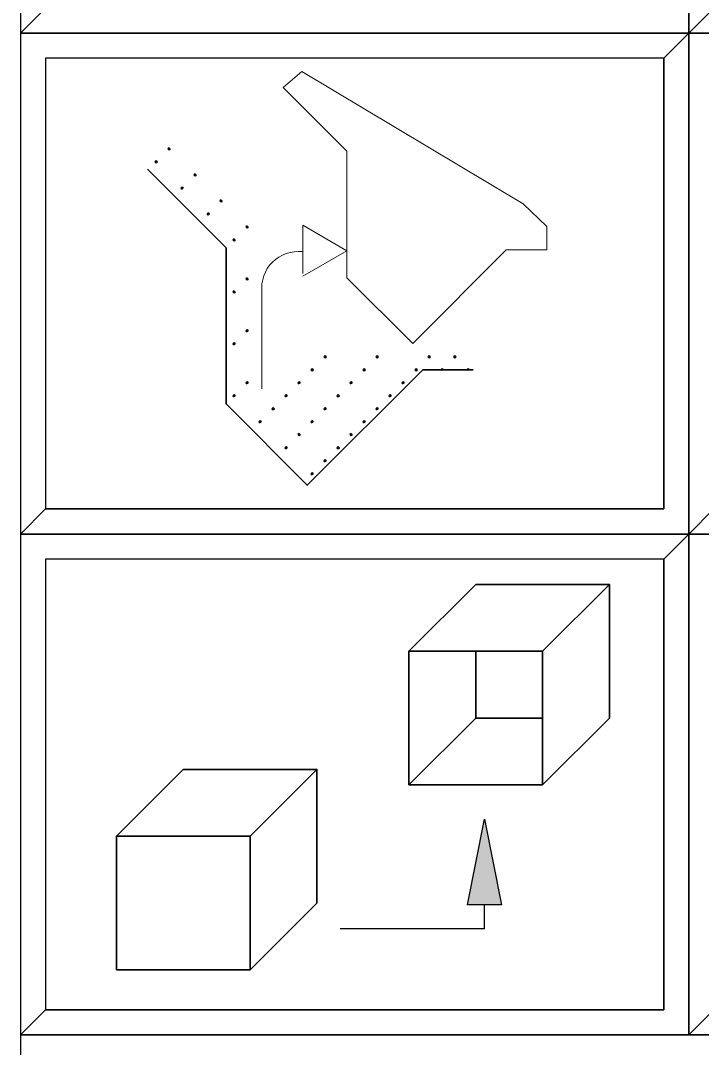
# Model space of a CAD drawing. Extents: x 95906.8 to 95923.6, y 90964.8 to 90972.8.
# Drawn here: x 95914.53 to 95914.937, y 90966.954 to 90967.569 of the extents above; entities that cross this region are included whole.
import ezdxf

# ---------------------------------------------------------------- set-up
doc = ezdxf.new("R2010")
doc.units = 0
doc.header["$LTSCALE"] = 0.019
for name, color, linetype, lineweight in [('1', 7, 'Continuous', 25), ('11', 7, 'Continuous', 25), ('2', 7, 'Continuous', 13), ('3', 7, 'Continuous', 25), ('6', 7, 'Continuous', 35)]:
    doc.layers.add(name, color=color, linetype=linetype, lineweight=lineweight)

msp = doc.modelspace()

# ---------------------------------------------------------------- hatches: boundary and pattern name
at = {"layer": '6'}
msp.add_hatch(color=256, dxfattribs=at).paths.add_polyline_path([(95914.7973, 90967.0397), (95914.8075, 90967.0909), (95914.8177, 90967.0397)])

# ---------------------------------------------------------------- linework, layer by layer
at = {"layer": '1'}
for points in [[(95914.5298, 90967.5617), (95914.9298, 90967.5617), (95914.9298, 90967.8617), (95914.5298, 90967.8617)], [(95914.9298, 90967.5617), (95915.3298, 90967.5617), (95915.3298, 90967.8617), (95914.9298, 90967.8617)], [(95914.5298, 90967.2617), (95914.9298, 90967.2617), (95914.9298, 90967.5617), (95914.5298, 90967.5617)], [(95914.9298, 90967.2617), (95915.3298, 90967.2617), (95915.3298, 90967.5617), (95914.9298, 90967.5617)], [(95914.5298, 90966.9617), (95914.9298, 90966.9617), (95914.9298, 90967.2617), (95914.5298, 90967.2617)], [(95914.9298, 90966.9617), (95915.3298, 90966.9617), (95915.3298, 90967.2617), (95914.9298, 90967.2617)], [(95914.5298, 90966.8617), (95916.1298, 90966.8617), (95916.1298, 90966.9617), (95914.5298, 90966.9617)]]:
    msp.add_lwpolyline(points, close=True, dxfattribs=at)
at = {"layer": '11'}
for points in [[(95914.5448, 90967.2767), (95914.9148, 90967.2767), (95914.9148, 90967.5467), (95914.5448, 90967.5467)], [(95914.5448, 90966.9767), (95914.9148, 90966.9767), (95914.9148, 90967.2467), (95914.5448, 90967.2467)]]:
    msp.add_lwpolyline(points, close=True, dxfattribs=at)
at = {"layer": '2'}
for points in [[(95914.5298, 90967.8617), (95914.5298, 90967.5617), (95914.5448, 90967.5767), (95914.5448, 90967.8467), (95914.9148, 90967.8467), (95914.9298, 90967.8617)], [(95914.9298, 90967.8617), (95914.9298, 90967.5617), (95914.9448, 90967.5767), (95914.9448, 90967.8467), (95915.3148, 90967.8467), (95915.3298, 90967.8617)], [(95914.5298, 90967.5617), (95914.5298, 90967.2617), (95914.5448, 90967.2767), (95914.5448, 90967.5467), (95914.9148, 90967.5467), (95914.9298, 90967.5617)], [(95914.9298, 90967.5617), (95914.9298, 90967.2617), (95914.9448, 90967.2767), (95914.9448, 90967.5467), (95915.3148, 90967.5467), (95915.3298, 90967.5617)], [(95914.5298, 90967.2617), (95914.5298, 90966.9617), (95914.5448, 90966.9767), (95914.5448, 90967.2467), (95914.9148, 90967.2467), (95914.9298, 90967.2617)], [(95914.9298, 90967.2617), (95914.9298, 90966.9617), (95914.9448, 90966.9767), (95914.9448, 90967.2467), (95915.3148, 90967.2467), (95915.3298, 90967.2617)], [(95914.5298, 90966.9617), (95914.5298, 90966.8617), (95914.5448, 90966.8767), (95914.5448, 90966.9467), (95916.1148, 90966.9467), (95916.1298, 90966.9617)]]:
    msp.add_lwpolyline(points, close=True, dxfattribs=at)
at = {"layer": '3'}
for points in [[(95914.5298, 90967.5617), (95914.9298, 90967.5617), (95914.9298, 90967.8617), (95914.9148, 90967.8467), (95914.9148, 90967.5767), (95914.5448, 90967.5767)], [(95914.9298, 90967.5617), (95915.3298, 90967.5617), (95915.3298, 90967.8617), (95915.3148, 90967.8467), (95915.3148, 90967.5767), (95914.9448, 90967.5767)], [(95914.5298, 90967.2617), (95914.9298, 90967.2617), (95914.9298, 90967.5617), (95914.9148, 90967.5467), (95914.9148, 90967.2767), (95914.5448, 90967.2767)], [(95914.9298, 90967.2617), (95915.3298, 90967.2617), (95915.3298, 90967.5617), (95915.3148, 90967.5467), (95915.3148, 90967.2767), (95914.9448, 90967.2767)], [(95914.5298, 90966.9617), (95914.9298, 90966.9617), (95914.9298, 90967.2617), (95914.9148, 90967.2467), (95914.9148, 90966.9767), (95914.5448, 90966.9767)], [(95914.9298, 90966.9617), (95915.3298, 90966.9617), (95915.3298, 90967.2617), (95915.3148, 90967.2467), (95915.3148, 90966.9767), (95914.9448, 90966.9767)]]:
    msp.add_lwpolyline(points, close=True, dxfattribs=at)
at = {"layer": '6'}
for p, q in [((95914.618, 90967.4923), (95914.6187, 90967.493)), ((95914.6187, 90967.4916), (95914.618, 90967.4923)), ((95914.6194, 90967.4923), (95914.6187, 90967.493)), ((95914.6187, 90967.4916), (95914.6194, 90967.4923)), ((95914.6102, 90967.4845), (95914.6109, 90967.4852)), ((95914.6117, 90967.4845), (95914.6109, 90967.4852)), ((95914.6109, 90967.4838), (95914.6102, 90967.4845)), ((95914.6109, 90967.4838), (95914.6117, 90967.4845)), ((95914.6336, 90967.4767), (95914.6343, 90967.4774)), ((95914.6343, 90967.476), (95914.6336, 90967.4767)), ((95914.635, 90967.4767), (95914.6343, 90967.4774)), ((95914.6343, 90967.476), (95914.635, 90967.4767)), ((95914.6258, 90967.4689), (95914.6265, 90967.4697)), ((95914.6265, 90967.4682), (95914.6258, 90967.4689)), ((95914.6272, 90967.4689), (95914.6265, 90967.4697)), ((95914.6265, 90967.4682), (95914.6272, 90967.4689)), ((95914.6491, 90967.4612), (95914.6498, 90967.4619)), ((95914.6498, 90967.4605), (95914.6491, 90967.4612)), ((95914.6505, 90967.4612), (95914.6498, 90967.4619)), ((95914.6498, 90967.4605), (95914.6505, 90967.4612)), ((95914.6414, 90967.4534), (95914.6421, 90967.4541)), ((95914.6421, 90967.4527), (95914.6414, 90967.4534)), ((95914.6428, 90967.4534), (95914.6421, 90967.4541)), ((95914.6421, 90967.4527), (95914.6428, 90967.4534)), ((95914.6647, 90967.4456), (95914.6654, 90967.4463)), ((95914.6654, 90967.4449), (95914.6647, 90967.4456)), ((95914.6661, 90967.4456), (95914.6654, 90967.4463)), ((95914.6654, 90967.4449), (95914.6661, 90967.4456)), ((95914.6569, 90967.4378), (95914.6576, 90967.4385)), ((95914.6576, 90967.4371), (95914.6569, 90967.4378)), ((95914.6583, 90967.4378), (95914.6576, 90967.4385)), ((95914.6576, 90967.4371), (95914.6583, 90967.4378)), ((95914.6647, 90967.4145), (95914.6654, 90967.4152)), ((95914.6654, 90967.4138), (95914.6647, 90967.4145)), ((95914.6661, 90967.4145), (95914.6654, 90967.4152)), ((95914.6654, 90967.4138), (95914.6661, 90967.4145)), ((95914.6569, 90967.4067), (95914.6576, 90967.4074)), ((95914.6576, 90967.406), (95914.6569, 90967.4067)), ((95914.6583, 90967.4067), (95914.6576, 90967.4074)), ((95914.6576, 90967.406), (95914.6583, 90967.4067)), ((95914.6647, 90967.3834), (95914.6654, 90967.3841)), ((95914.6654, 90967.3827), (95914.6647, 90967.3834)), ((95914.6661, 90967.3834), (95914.6654, 90967.3841)), ((95914.6654, 90967.3827), (95914.6661, 90967.3834)), ((95914.6569, 90967.3756), (95914.6576, 90967.3763)), ((95914.6576, 90967.3749), (95914.6569, 90967.3756)), ((95914.6583, 90967.3756), (95914.6576, 90967.3763)), ((95914.6576, 90967.3749), (95914.6583, 90967.3756)), ((95914.7114, 90967.3678), (95914.7121, 90967.3685)), ((95914.7128, 90967.3678), (95914.7121, 90967.3685)), ((95914.7425, 90967.3678), (95914.7432, 90967.3685)), ((95914.7439, 90967.3678), (95914.7432, 90967.3685)), ((95914.7736, 90967.3678), (95914.7743, 90967.3685)), ((95914.775, 90967.3678), (95914.7743, 90967.3685)), ((95914.7891, 90967.3678), (95914.7898, 90967.3685)), ((95914.7906, 90967.3678), (95914.7898, 90967.3685)), ((95914.7121, 90967.3671), (95914.7114, 90967.3678)), ((95914.7121, 90967.3671), (95914.7128, 90967.3678)), ((95914.7432, 90967.3671), (95914.7425, 90967.3678)), ((95914.7432, 90967.3671), (95914.7439, 90967.3678)), ((95914.7743, 90967.3671), (95914.7736, 90967.3678)), ((95914.7743, 90967.3671), (95914.775, 90967.3678)), ((95914.7898, 90967.3671), (95914.7891, 90967.3678)), ((95914.7898, 90967.3671), (95914.7906, 90967.3678)), ((95914.7036, 90967.3601), (95914.7043, 90967.3608)), ((95914.7043, 90967.3593), (95914.7036, 90967.3601)), ((95914.705, 90967.3601), (95914.7043, 90967.3608)), ((95914.7043, 90967.3593), (95914.705, 90967.3601)), ((95914.7347, 90967.3601), (95914.7354, 90967.3608)), ((95914.7354, 90967.3593), (95914.7347, 90967.3601)), ((95914.7361, 90967.3601), (95914.7354, 90967.3608)), ((95914.7354, 90967.3593), (95914.7361, 90967.3601)), ((95914.7658, 90967.3601), (95914.7665, 90967.3608)), ((95914.7665, 90967.3593), (95914.7658, 90967.3601)), ((95914.7672, 90967.3601), (95914.7665, 90967.3608)), ((95914.7665, 90967.3593), (95914.7672, 90967.3601)), ((95914.7814, 90967.3601), (95914.7821, 90967.3608)), ((95914.7817, 90967.3598), (95914.7814, 90967.3601)), ((95914.7828, 90967.3601), (95914.7821, 90967.3608)), ((95914.7825, 90967.3598), (95914.7828, 90967.3601)), ((95914.7969, 90967.3601), (95914.7976, 90967.3608)), ((95914.7972, 90967.3598), (95914.7969, 90967.3601)), ((95914.7981, 90967.3603), (95914.7976, 90967.3608)), ((95914.6647, 90967.3523), (95914.6654, 90967.353)), ((95914.6654, 90967.3516), (95914.6647, 90967.3523)), ((95914.6661, 90967.3523), (95914.6654, 90967.353)), ((95914.6654, 90967.3516), (95914.6661, 90967.3523)), ((95914.6958, 90967.3523), (95914.6965, 90967.353)), ((95914.6965, 90967.3516), (95914.6958, 90967.3523)), ((95914.6972, 90967.3523), (95914.6965, 90967.353)), ((95914.6965, 90967.3516), (95914.6972, 90967.3523)), ((95914.7269, 90967.3523), (95914.7276, 90967.353)), ((95914.7276, 90967.3516), (95914.7269, 90967.3523)), ((95914.7283, 90967.3523), (95914.7276, 90967.353)), ((95914.7276, 90967.3516), (95914.7283, 90967.3523)), ((95914.758, 90967.3523), (95914.7587, 90967.353)), ((95914.7587, 90967.3516), (95914.758, 90967.3523)), ((95914.7594, 90967.3523), (95914.7587, 90967.353)), ((95914.7587, 90967.3516), (95914.7594, 90967.3523)), ((95914.6569, 90967.3445), (95914.6576, 90967.3452)), ((95914.6576, 90967.3438), (95914.6569, 90967.3445)), ((95914.6583, 90967.3445), (95914.6576, 90967.3452)), ((95914.6576, 90967.3438), (95914.6583, 90967.3445)), ((95914.688, 90967.3445), (95914.6887, 90967.3452)), ((95914.6887, 90967.3438), (95914.688, 90967.3445)), ((95914.6894, 90967.3445), (95914.6887, 90967.3452)), ((95914.6887, 90967.3438), (95914.6894, 90967.3445)), ((95914.7191, 90967.3445), (95914.7198, 90967.3452)), ((95914.7198, 90967.3438), (95914.7191, 90967.3445)), ((95914.7206, 90967.3445), (95914.7198, 90967.3452)), ((95914.7198, 90967.3438), (95914.7206, 90967.3445)), ((95914.7502, 90967.3445), (95914.751, 90967.3452)), ((95914.751, 90967.3438), (95914.7502, 90967.3445)), ((95914.7517, 90967.3445), (95914.751, 90967.3452)), ((95914.751, 90967.3438), (95914.7517, 90967.3445)), ((95914.6802, 90967.3367), (95914.681, 90967.3374)), ((95914.681, 90967.336), (95914.6802, 90967.3367)), ((95914.6817, 90967.3367), (95914.681, 90967.3374)), ((95914.681, 90967.336), (95914.6817, 90967.3367)), ((95914.7114, 90967.3367), (95914.7121, 90967.3374)), ((95914.7121, 90967.336), (95914.7114, 90967.3367)), ((95914.7128, 90967.3367), (95914.7121, 90967.3374)), ((95914.7121, 90967.336), (95914.7128, 90967.3367)), ((95914.7425, 90967.3367), (95914.7432, 90967.3374)), ((95914.7432, 90967.336), (95914.7425, 90967.3367)), ((95914.7439, 90967.3367), (95914.7432, 90967.3374)), ((95914.7432, 90967.336), (95914.7439, 90967.3367)), ((95914.6725, 90967.3289), (95914.6732, 90967.3296)), ((95914.6732, 90967.3282), (95914.6725, 90967.3289)), ((95914.6739, 90967.3289), (95914.6732, 90967.3296)), ((95914.6732, 90967.3282), (95914.6739, 90967.3289)), ((95914.7036, 90967.3289), (95914.7043, 90967.3296)), ((95914.7043, 90967.3282), (95914.7036, 90967.3289)), ((95914.705, 90967.3289), (95914.7043, 90967.3296)), ((95914.7043, 90967.3282), (95914.705, 90967.3289)), ((95914.7347, 90967.3289), (95914.7354, 90967.3296)), ((95914.7354, 90967.3282), (95914.7347, 90967.3289)), ((95914.7361, 90967.3289), (95914.7354, 90967.3296)), ((95914.7354, 90967.3282), (95914.7361, 90967.3289)), ((95914.6958, 90967.3212), (95914.6965, 90967.3219)), ((95914.6965, 90967.3205), (95914.6958, 90967.3212)), ((95914.6972, 90967.3212), (95914.6965, 90967.3219)), ((95914.6965, 90967.3205), (95914.6972, 90967.3212)), ((95914.7269, 90967.3212), (95914.7276, 90967.3219)), ((95914.7276, 90967.3205), (95914.7269, 90967.3212)), ((95914.7283, 90967.3212), (95914.7276, 90967.3219)), ((95914.7276, 90967.3205), (95914.7283, 90967.3212)), ((95914.688, 90967.3134), (95914.6887, 90967.3141)), ((95914.6887, 90967.3127), (95914.688, 90967.3134)), ((95914.6894, 90967.3134), (95914.6887, 90967.3141)), ((95914.6887, 90967.3127), (95914.6894, 90967.3134)), ((95914.7191, 90967.3134), (95914.7198, 90967.3141)), ((95914.7198, 90967.3127), (95914.7191, 90967.3134)), ((95914.7206, 90967.3134), (95914.7198, 90967.3141)), ((95914.7198, 90967.3127), (95914.7206, 90967.3134)), ((95914.7114, 90967.3056), (95914.7121, 90967.3063)), ((95914.7121, 90967.3049), (95914.7114, 90967.3056)), ((95914.7128, 90967.3056), (95914.7121, 90967.3063)), ((95914.7121, 90967.3049), (95914.7128, 90967.3056)), ((95914.7036, 90967.2978), (95914.7043, 90967.2985)), ((95914.7043, 90967.2971), (95914.7036, 90967.2978)), ((95914.705, 90967.2978), (95914.7043, 90967.2985)), ((95914.7043, 90967.2971), (95914.705, 90967.2978)), ((95914.7622, 90967.1915), (95914.8022, 90967.2315)), ((95914.8422, 90967.1915), (95914.8822, 90967.2315)), ((95914.7622, 90967.1115), (95914.8022, 90967.1515)), ((95914.8422, 90967.1115), (95914.8822, 90967.1515)), ((95914.5872, 90967.0807), (95914.6272, 90967.1207)), ((95914.6672, 90967.0807), (95914.7072, 90967.1207)), ((95914.6672, 90967.0007), (95914.7072, 90967.0407))]:
    msp.add_line(p, q, dxfattribs=at)
at = {"layer": '6', "lineweight": 13}
for p, q in [((95914.6987, 90967.4466), (95914.6987, 90967.4177)), ((95914.6743, 90967.4066), (95914.6743, 90967.3487))]:
    msp.add_line(p, q, dxfattribs=at)
at = {"layer": '6', "lineweight": 25}
for p, q in [((95914.8177, 90967.0397), (95914.7973, 90967.0397)), ((95914.8075, 90967.0252), (95914.8075, 90967.0397)), ((95914.8075, 90967.0252), (95914.7211, 90967.0252))]:
    msp.add_line(p, q, dxfattribs=at)
at = {"layer": '6', "lineweight": 13}
for points in [[(95914.8448, 90967.4318), (95914.8447, 90967.4458), (95914.8307, 90967.4594), (95914.6982, 90967.5387), (95914.6869, 90967.5291)], [(95914.6869, 90967.5291), (95914.725, 90967.491), (95914.725, 90967.4152), (95914.7645, 90967.3758), (95914.8205, 90967.4318), (95914.8448, 90967.4318)], [(95914.6987, 90967.4162), (95914.725, 90967.4313), (95914.6987, 90967.4466)]]:
    msp.add_lwpolyline(points, dxfattribs=at)
at = {"layer": '6'}
for points in [[(95914.6057, 90967.4802), (95914.6528, 90967.4331), (95914.6528, 90967.3396), (95914.7014, 90967.2909), (95914.7706, 90967.3601), (95914.8006, 90967.3601)], [(95914.8022, 90967.2315), (95914.8822, 90967.2315), (95914.8822, 90967.1515)], [(95914.8022, 90967.1915), (95914.8022, 90967.1515), (95914.8422, 90967.1515)], [(95914.6272, 90967.1207), (95914.7072, 90967.1207), (95914.7072, 90967.0407)]]:
    msp.add_lwpolyline(points, dxfattribs=at)
for points in [[(95914.7622, 90967.1115), (95914.8422, 90967.1115), (95914.8422, 90967.1915), (95914.7622, 90967.1915)], [(95914.5872, 90967.0007), (95914.6672, 90967.0007), (95914.6672, 90967.0807), (95914.5872, 90967.0807)]]:
    msp.add_lwpolyline(points, close=True, dxfattribs=at)
at = {"layer": '6', "lineweight": 25}
msp.add_lwpolyline([(95914.7973, 90967.0397), (95914.8075, 90967.0909), (95914.8177, 90967.0397)], close=True, dxfattribs=at)
at = {"layer": '6', "lineweight": 13}
msp.add_arc((95914.69602, 90967.40907), 0.02186, 83.74659, 186.49066, dxfattribs=at)

doc.saveas('drawing.dxf')
